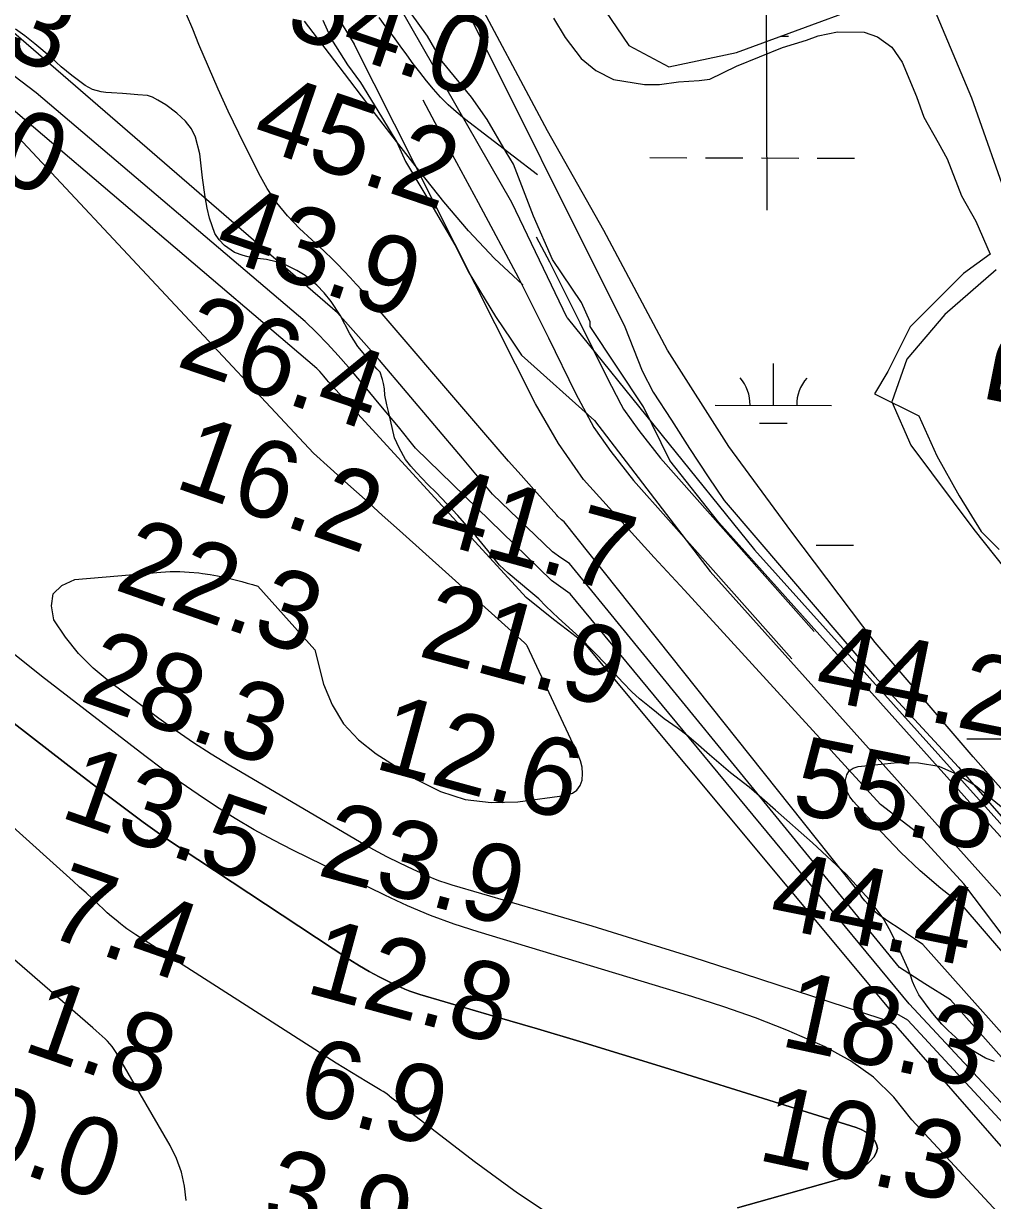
# Model space of a CAD drawing. Extents: x 3161615 to 3199515, y 867541 to 892976.
# Drawn here: x 3188718 to 3189551, y 883854 to 884865 of the extents above; entities that cross this region are included whole.
import ezdxf

# ---------------------------------------------------------------- set-up
doc = ezdxf.new("R2010")
doc.units = 0
for name, color, linetype in [('V-LEVE-TOET', 7, 'Continuous'), ('V-RIVR-RANG', 7, 'Continuous'), ('V-RIVR-RANG-IDEN', 7, 'Continuous'), ('V-ROAD-CNTR', 7, 'Continuous'), ('V-SITE-VEGE', 7, 'Continuous'), ('V-TOPO-DPTH', 7, 'Continuous'), ('V-TOPO-MAJR', 7, 'Continuous'), ('V-TOPO-MINR', 7, 'Continuous'), ('V-TOPO-SHOR', 7, 'Continuous'), ('V-TOPO-WATR', 7, 'Continuous'), ('V-WETL-SWMP', 7, 'Continuous')]:
    doc.layers.add(name, color=color, linetype=linetype)

msp = doc.modelspace()

# ---------------------------------------------------------------- linework, layer by layer
at = {"layer": 'V-LEVE-TOET'}
for points in [[(3187915, 886426.6), (3188053.6, 886431.2), (3188183, 886440.5), (3188326.7, 886451.5), (3188379, 886460.3), (3188309, 886389.5), (3188289.2, 886366.3), (3188289.7, 886338.7), (3188320.7, 886251.9), (3188356.7, 886147.5), (3188413.1, 886009.4), (3188448.4, 885896), (3188497.8, 885769.4), (3188550.7, 885622.4), (3188585.6, 885525.8), (3188632.2, 885415.5), (3188678, 885327.4), (3188748.1, 885230.2), (3188816.8, 885128.5), (3188885.6, 885029.9), (3188935.1, 884957.6), (3189002.1, 884847.6)], [(3189090.6, 884893.7), (3189234.6, 884604.6), (3189249.6, 884566.6), (3189259.1, 884548.2), (3189274.9, 884524.2), (3189290.4, 884500), (3189306.4, 884475.5), (3189320, 884455.3), (3189449.4, 884304.2), (3189521.6, 884225.9), (3189542.2, 884202.2), (3189629.8, 884102.3)], [(3189585.7, 884047), (3189526, 884125.7), (3189485.3, 884170.1), (3189454.4, 884194), (3189286, 884378.1), (3189259.9, 884406.1), (3189199.2, 884473.2), (3189177.7, 884504.2), (3189157.9, 884538.4), (3189002.1, 884847.6)]]:
    msp.add_lwpolyline(points, dxfattribs=at)
at = {"layer": 'V-ROAD-CNTR'}
for points in [[(3189061.2, 884799.6), (3189071.4, 884780.1), (3189108.5, 884711.3), (3189143.4, 884646.6), (3189169.2, 884594.9), (3189192.4, 884547.6), (3189208, 884518), (3189209.4, 884515.9)], [(3189158.5, 884681.9), (3189170, 884660.5), (3189196.1, 884608.2), (3189219.2, 884561.2), (3189231.3, 884538.1)], [(3189231.3, 884538.1), (3189233.6, 884533.7), (3189246.7, 884515.4), (3189265.2, 884491.7), (3189294.7, 884458.7), (3189397.5, 884342.6)], [(3189209.4, 884515.9), (3189222.7, 884497.4), (3189242.1, 884472.5), (3189272.3, 884438.7), (3189378.3, 884319.1)]]:
    msp.add_lwpolyline(points, dxfattribs=at)
at = {"layer": 'V-SITE-VEGE'}
for points in [[(3189747.4, 883958.2), (3189548.7, 884176.2), (3189315.6, 884436.2), (3189273.5, 884489.7), (3189250.6, 884535.6), (3189204.8, 884604.9), (3189204.8, 884608.7), (3189197.4, 884625.4), (3189172.4, 884662.5), (3189156.3, 884699.6), (3189139, 884744.3), (3189132.7, 884754.5), (3189116.5, 884782.7), (3189102.8, 884801.9), (3189077.7, 884832.7), (3189065.2, 884854.4), (3189043.9, 884883.9)], [(3189512.7, 883999.6), (3189507.2, 884005), (3189497.9, 884015.9), (3189487.3, 884030.2), (3189483.8, 884037.2), (3189481.8, 884041.9), (3189480.2, 884047.3), (3189478.3, 884052.4), (3189468.1, 884074.5), (3189463, 884085), (3189456.7, 884096.3), (3189444.6, 884112.2), (3189425, 884133.9), (3189396.1, 884161), (3189364.1, 884188.9), (3189352.4, 884199.4), (3189341.5, 884208.7), (3189325.5, 884221.1), (3189307.5, 884236.6), (3189295.8, 884247), (3189288, 884253.6), (3189279.8, 884259.8), (3189268.5, 884267.5), (3189261.8, 884273), (3189256, 884278), (3189247.4, 884284.6), (3189240.7, 884290.8), (3189232.9, 884298.9), (3189219.6, 884313.3), (3189195.8, 884337.7), (3189177.8, 884354), (3189166.9, 884364.5), (3189160.7, 884370.7), (3189154, 884376.5), (3189134.5, 884392.7), (3189127.1, 884399.7), (3189116.9, 884412.1), (3189106.7, 884424.9), (3189098.9, 884433.5), (3189091.1, 884442.4), (3189072.4, 884462.2), (3189065.3, 884469.1), (3189055.6, 884479.2), (3189050.9, 884484.7), (3189046.2, 884490.5), (3189040.7, 884500.6), (3189036.8, 884509.1), (3189032, 884530.5), (3189030, 884537.5), (3189028.5, 884545.7), (3189028.1, 884551.1), (3189027.3, 884555.8), (3189026.5, 884559.3), (3189024.5, 884565.5), (3189021.8, 884568.2), (3189015.5, 884575.2), (3189005.3, 884587.6), (3188998.3, 884598.5), (3188990.1, 884614.4), (3188982.2, 884626.4), (3188976.4, 884633.8), (3188970.1, 884640.4), (3188960, 884648.5), (3188952.9, 884652.8), (3188942.4, 884658.2), (3188935, 884660.5), (3188926.8, 884662.4), (3188914, 884663.9), (3188906.6, 884665.8), (3188899.2, 884668.5), (3188890.6, 884674.3), (3188885.9, 884679.4), (3188882.4, 884684.8), (3188877.7, 884698), (3188875.7, 884706.6), (3188874.1, 884716.3), (3188871.7, 884732.6), (3188869.3, 884753.3), (3188865.7, 884767.6), (3188862.2, 884774.6), (3188857.1, 884781.2), (3188849.7, 884788.2), (3188840.3, 884795.2), (3188833.3, 884799.4), (3188828.6, 884801.8), (3188824.3, 884803.3), (3188816.2, 884804), (3188809.9, 884804.4), (3188802.9, 884805.2), (3188793.6, 884805.5), (3188788.5, 884805.9), (3188784.6, 884806.6), (3188777.2, 884808.6), (3188771, 884812), (3188759.3, 884820.6), (3188750.3, 884827.9), (3188741.7, 884836.1), (3188727.7, 884847.7), (3188719.1, 884854.7), (3188710.9, 884860.5)], [(3188975.1, 884868.2), (3188982.5, 884851.6), (3188996.3, 884829.8), (3189007.5, 884814.4), (3189022.5, 884790.1), (3189026.3, 884783.7), (3189038.7, 884763.2), (3189046.2, 884746.6), (3189069.9, 884706.9), (3189088.6, 884674.9), (3189101, 884650.6), (3189123.5, 884613.5), (3189137.3, 884593), (3189146, 884580.2), (3189208.5, 884524.1), (3189307.9, 884394.1), (3189575.4, 884095.9)], [(3189173.5, 884869.7), (3189183.4, 884853.1), (3189197.2, 884835.1), (3189209.8, 884824.8), (3189225, 884817), (3189251.6, 884812.9), (3189264.4, 884812.8), (3189280.9, 884815.1), (3189298.7, 884816.2), (3189307.6, 884817.4), (3189330.7, 884828.6), (3189370.2, 884844.6), (3189390.7, 884850.8), (3189400.9, 884854.5), (3189417.4, 884858.1), (3189440.3, 884857.8), (3189451.7, 884853.9), (3189464.3, 884844.8), (3189473.1, 884832), (3189485.5, 884802.6), (3189491.6, 884784.8), (3189504.1, 884763), (3189511.6, 884748.9), (3189523.9, 884717), (3189536.4, 884695.3), (3189548.8, 884667.1), (3189525.8, 884650.3), (3189479.9, 884604.4), (3189468.4, 884581.5), (3189460.8, 884566.2), (3189449.3, 884547), (3189487.5, 884527.9), (3189502.8, 884493.5), (3189521.9, 884459.1), (3189541, 884428.5), (3189556.3, 884413.2)], [(3189552.5, 883972.9), (3189544.7, 883975.9), (3189537.7, 883979.8), (3189528.3, 883985.6), (3189522.1, 883991), (3189512.7, 883999.6)]]:
    msp.add_lwpolyline(points, dxfattribs=at)
at = {"layer": 'V-TOPO-DPTH'}
for points in [[(3190045.2, 883342.5), (3189467.6, 884004), (3189464.6, 884005.7), (3189461.5, 884007.3), (3189458.2, 884008.6), (3189454.9, 884009.8), (3189336.6, 884048.4), (3189293.3, 884062.3), (3189249.9, 884076), (3189206.5, 884089.2), (3189162.9, 884102.2), (3189086.4, 884124.6), (3189081.1, 884126.3), (3189075.8, 884128.1), (3189070.6, 884130.1), (3189065.4, 884132.3), (3189052.7, 884138), (3189041.3, 884143.4), (3189030.1, 884148.9), (3189019, 884154.9), (3189008.1, 884161.1), (3188894.7, 884227.6), (3188879.2, 884237.1), (3188863.9, 884246.9), (3188849, 884257.1), (3188834.2, 884267.7), (3188791.4, 884299.5), (3188777.7, 884311.1), (3188765, 884323.7), (3188753.9, 884337.7), (3188744, 884352.7), (3188741.8, 884364.8), (3188743.5, 884375), (3188750.8, 884382.1), (3188762, 884387.3), (3188835.8, 884393.6), (3188844, 884394.1), (3188852.1, 884394.2), (3188860.3, 884393.7), (3188868.5, 884392.9), (3188871.8, 884392.5), (3188878.2, 884391.5), (3188884.7, 884390.4), (3188891.1, 884389.1), (3188897.4, 884387.6), (3188900.8, 884386.7), (3188905.4, 884385.5), (3188910.1, 884384.2), (3188914.7, 884382.9), (3188919.3, 884381.6), (3188968.3, 884326.9), (3188975.6, 884297.4), (3188983.1, 884279.5), (3188992.8, 884263.3), (3189005.8, 884249.5), (3189020.9, 884237.4), (3189055.7, 884215.4), (3189076.3, 884205.2), (3189097.6, 884198.2), (3189119.8, 884195.7), (3189142.7, 884196.3), (3189184.8, 884201.9), (3189189.6, 884203.6), (3189193.5, 884206.2), (3189196.2, 884210.1), (3189197.9, 884214.8), (3189198.2, 884220.5), (3189197.9, 884226), (3189196.6, 884231.4), (3189194.7, 884236.7), (3189150.7, 884330.3), (3189150.5, 884330.6), (3189150.1, 884331.2), (3189148.7, 884332.5), (3189148.4, 884332.8), (3189041, 884429.4), (3189026.2, 884442.7), (3189011.4, 884456), (3188996.6, 884469.3), (3188981.8, 884482.6), (3188967, 884495.8), (3188713.2, 884767.6)], [(3188551, 884386.4), (3188754.6, 884228.9), (3188768.2, 884218.4), (3188781.8, 884208), (3188795.5, 884197.7), (3188809.2, 884187.4), (3188820.8, 884178.8), (3188828.8, 884172.9), (3188836.9, 884167.2), (3188845, 884161.6), (3188853.3, 884156), (3188998.4, 884060.4), (3189006.6, 884055.2), (3189014.9, 884050.3), (3189023.5, 884045.8), (3189032.1, 884041.4), (3189041.3, 884037.1), (3189045.5, 884035.2), (3189049.8, 884033.5), (3189054.2, 884032), (3189058.6, 884030.6), (3189122.9, 884011.8), (3189159.5, 884001), (3189196, 883990.1), (3189232.4, 883979), (3189268.9, 883967.7), (3189433.4, 883916.4), (3189437.9, 883914.5), (3189442, 883912.2), (3189445.7, 883909.2), (3189449.1, 883905.7), (3189451, 883901.9), (3189451.7, 883898.2), (3189450.7, 883894.4), (3189448.7, 883890.7), (3189445.4, 883887.2), (3189440.1, 883882.3), (3189434.4, 883878.1), (3189428, 883874.9), (3189421.2, 883872.3), (3189331.6, 883847.3)], [(3188551, 884386.4), (3188754.6, 884228.9), (3188768.2, 884218.4), (3188781.8, 884208), (3188795.5, 884197.7), (3188809.2, 884187.4), (3188820.8, 884178.8), (3188828.8, 884172.9), (3188836.9, 884167.2), (3188845, 884161.6), (3188853.3, 884156), (3188998.4, 884060.4), (3189006.6, 884055.2), (3189014.9, 884050.3), (3189023.5, 884045.8), (3189032.1, 884041.4), (3189041.3, 884037.1), (3189045.5, 884035.2), (3189049.8, 884033.5), (3189054.2, 884032), (3189058.6, 884030.6), (3189122.9, 884011.8), (3189159.5, 884001), (3189196, 883990.1), (3189232.4, 883979), (3189268.9, 883967.7), (3189433.4, 883916.4), (3189437.9, 883914.5), (3189442, 883912.2), (3189445.7, 883909.2), (3189449.1, 883905.7), (3189451, 883901.9), (3189451.7, 883898.2), (3189450.7, 883894.4), (3189448.7, 883890.7), (3189445.4, 883887.2), (3189440.1, 883882.3), (3189434.4, 883878.1), (3189428, 883874.9), (3189421.2, 883872.3), (3189331.6, 883847.3)], [(3188857.6, 883853.4), (3188856.2, 883865.8), (3188853.7, 883877.9), (3188849.4, 883889.5), (3188844, 883900.7), (3188797.5, 883980.6), (3188795.8, 883983.3), (3188794.1, 883985.8), (3188792.1, 883988.2), (3188790, 883990.5), (3188788.1, 883992.4), (3188785.5, 883994.9), (3188782.9, 883997.2), (3188780.2, 883999.5), (3188777.5, 884001.8), (3188634, 884126.3)], [(3188857.6, 883853.4), (3188856.2, 883865.8), (3188853.7, 883877.9), (3188849.4, 883889.5), (3188844, 883900.7), (3188797.5, 883980.6), (3188795.8, 883983.3), (3188794.1, 883985.8), (3188792.1, 883988.2), (3188790, 883990.5), (3188788.1, 883992.4), (3188785.5, 883994.9), (3188782.9, 883997.2), (3188780.2, 883999.5), (3188777.5, 884001.8), (3188634, 884126.3)]]:
    msp.add_lwpolyline(points, dxfattribs=at)
at = {"layer": 'V-TOPO-MAJR'}
msp.add_lwpolyline([(3190040.2, 883435), (3189514.5, 884026), (3189492.6, 884039.9), (3189470.7, 884053.8), (3189187.2, 884401.2), (3189179.8, 884406), (3189172.5, 884411.1), (3189120.9, 884460.8), (3189112.3, 884471.1), (3189103.7, 884481.3), (3189095.1, 884491.6), (3189023.8, 884575.9), (3189005.9, 884596.3), (3188987.7, 884616.4), (3188705.4, 884860.8)], dxfattribs=at)
at = {"layer": 'V-TOPO-MINR'}
for points in [[(3190025.9, 883472.9), (3189490.8, 884073.7), (3189483.7, 884078.4), (3189476.7, 884083.1), (3189469.6, 884087.8), (3189462.5, 884092.5), (3189455, 884097.6), (3189451.8, 884099.9), (3189448.8, 884102.4), (3189446, 884105.1), (3189443.4, 884108.1), (3189440.9, 884111.2), (3189438.5, 884114.3), (3189436.3, 884117.6), (3189434.2, 884120.9), (3189182.5, 884436.8), (3189180.2, 884438.5), (3189177.2, 884441.5), (3189176.2, 884442.5), (3189156.4, 884464.7), (3189145.6, 884476.9), (3189134.8, 884489.1), (3189124.1, 884501.4), (3189113.5, 884513.7), (3189008.8, 884635.6), (3189003.7, 884641.3), (3188998.6, 884647), (3188993.3, 884652.6), (3188987.9, 884658), (3188982.5, 884663.4), (3188977, 884668.7), (3188971.4, 884674), (3188965.8, 884679.3), (3188955.2, 884689.1), (3188944.9, 884699.8), (3188935.5, 884711), (3188927.4, 884723.3), (3188920.1, 884736.2), (3188902.9, 884771.1), (3188893.9, 884789.9), (3188885.1, 884808.8), (3188876.8, 884827.9), (3188868.7, 884847.2), (3188863.3, 884860.4), (3188858, 884873.1)], [(3189159.7, 884735.2), (3189096.9, 884783.3), (3189089.7, 884789.2), (3189082.8, 884795.4), (3189076.4, 884802), (3189070.2, 884808.9), (3189064.3, 884816), (3189058.5, 884823.3), (3189052.8, 884830.7), (3189047.3, 884838.2), (3189041.7, 884845.9), (3189035.8, 884854.1), (3189029.7, 884862.2), (3189023.6, 884870.3)], [(3189147.3, 884640.6), (3189146.8, 884641), (3189122.7, 884663.1), (3189100.2, 884686.9), (3189079, 884711.9), (3189058.6, 884737.9), (3189038.4, 884763.9), (3189018.3, 884790), (3188998.3, 884816.2), (3188980.8, 884839.3), (3188959.4, 884867.3)], [(3190050.3, 883409.7), (3189479.1, 884022.6), (3189187.7, 884375), (3189171.7, 884386.4), (3189054.9, 884500.3), (3189040.1, 884518.6), (3189025.1, 884536.6), (3189010, 884554.6), (3188997.2, 884569.7), (3188988.2, 884579.9), (3188979.1, 884589.9), (3188969.6, 884599.6), (3188960, 884609), (3188728.9, 884805.6), (3188709.5, 884820.3)], [(3190041.2, 883399.9), (3189477.8, 884008.5), (3189470.6, 884012.7), (3189463.3, 884016.8), (3189200.4, 884332.3), (3189185.4, 884343.7), (3189173.5, 884352.9), (3189161.6, 884362.3), (3189149.9, 884371.9), (3188979.9, 884557.1), (3188978.6, 884558.8), (3188975.9, 884562.2), (3188974.5, 884563.8), (3188972.6, 884566.1), (3188970.8, 884567.9), (3188969.9, 884568.8), (3188695.3, 884802.5)], [(3190045.2, 883342.5), (3189467.6, 884004), (3189464.6, 884005.7), (3189461.5, 884007.3), (3189458.2, 884008.6), (3189454.9, 884009.8), (3189336.6, 884048.4), (3189293.3, 884062.3), (3189249.9, 884076), (3189206.5, 884089.2), (3189162.9, 884102.2), (3189086.4, 884124.6), (3189081.1, 884126.3), (3189075.8, 884128.1), (3189070.6, 884130.1), (3189065.4, 884132.3), (3189052.7, 884138), (3189041.3, 884143.4), (3189030.1, 884148.9), (3189019, 884154.9), (3189008.1, 884161.1), (3188894.7, 884227.6), (3188879.2, 884237.1), (3188863.9, 884246.9), (3188849, 884257.1), (3188834.2, 884267.7), (3188791.4, 884299.5), (3188777.7, 884311.1), (3188765, 884323.7), (3188753.9, 884337.7), (3188744, 884352.7), (3188741.8, 884364.8), (3188743.5, 884375), (3188750.8, 884382.1), (3188762, 884387.3), (3188835.8, 884393.6), (3188844, 884394.1), (3188852.1, 884394.2), (3188860.3, 884393.7), (3188868.5, 884392.9), (3188871.8, 884392.5), (3188878.2, 884391.5), (3188884.7, 884390.4), (3188891.1, 884389.1), (3188897.4, 884387.6), (3188900.8, 884386.7), (3188905.4, 884385.5), (3188910.1, 884384.2), (3188914.7, 884382.9), (3188919.3, 884381.6), (3188968.3, 884326.9), (3188975.6, 884297.4), (3188983.1, 884279.5), (3188992.8, 884263.3), (3189005.8, 884249.5), (3189020.9, 884237.4), (3189055.7, 884215.4), (3189076.3, 884205.2), (3189097.6, 884198.2), (3189119.8, 884195.7), (3189142.7, 884196.3), (3189184.8, 884201.9), (3189189.6, 884203.6), (3189193.5, 884206.2), (3189196.2, 884210.1), (3189197.9, 884214.8), (3189198.2, 884220.5), (3189197.9, 884226), (3189196.6, 884231.4), (3189194.7, 884236.7), (3189150.7, 884330.3), (3189150.5, 884330.6), (3189150.1, 884331.2), (3189148.7, 884332.5), (3189148.4, 884332.8), (3189041, 884429.4), (3189026.2, 884442.7), (3189011.4, 884456), (3188996.6, 884469.3), (3188981.8, 884482.6), (3188967, 884495.8), (3188713.2, 884767.6)], [(3190049.5, 883310.6), (3189481.4, 883922.9), (3189465.9, 883942.3), (3189448.5, 883959.6), (3189428.6, 883973.7), (3189406.8, 883985.7), (3189400.4, 883988.6), (3189373.8, 883999.9), (3189347, 884010.5), (3189319.8, 884020), (3189292.3, 884028.9), (3189108.5, 884084.4), (3189088.1, 884091.1), (3189067.8, 884098.5), (3189048, 884106.9), (3189028.4, 884115.9), (3188949.4, 884154.6), (3188932.6, 884163.2), (3188916, 884172.2), (3188899.8, 884181.9), (3188883.7, 884191.9), (3188868, 884202.4), (3188852.5, 884213.1), (3188837.2, 884224.2), (3188822.1, 884235.6), (3188733.2, 884304.1), (3188700, 884330.8)], [(3189180.9, 883834.3), (3189142.5, 883859.8), (3189105.2, 883886.9), (3189032.9, 883942.7), (3189032.4, 883943.1), (3189030.2, 883945.1), (3189027.1, 883947.1), (3189025.4, 883948.1), (3189024.5, 883948.6), (3189013, 883955.4), (3189006.3, 883959.4), (3188999.8, 883963.4), (3188993.2, 883967.5), (3188986.7, 883971.6), (3188814.3, 884081.9), (3188811.7, 884083.6), (3188809.2, 884085.3), (3188806.7, 884087.1), (3188804.2, 884089), (3188801.3, 884091.3), (3188797.4, 884094.4), (3188793.6, 884097.5), (3188789.9, 884100.8), (3188786.3, 884104.2), (3188782.6, 884107.7), (3188777.1, 884112.8), (3188771.6, 884117.9), (3188766.1, 884122.9), (3188760.5, 884128), (3188645.1, 884231.6)], [(3190064.4, 883478.9), (3189524.6, 884107.4), (3189506.3, 884121.8), (3189488.5, 884136.9), (3189471.7, 884153), (3189455.5, 884169.8), (3189431.1, 884196.5), (3189428.1, 884200.6), (3189425.9, 884205), (3189424.8, 884209.8), (3189424.3, 884214.9), (3189425.6, 884219.3), (3189427.6, 884222.8), (3189431, 884225.1), (3189435.3, 884226.6), (3189469.1, 884230.1), (3189487.2, 884229.8), (3189504.6, 884226.8), (3189520.7, 884219.8), (3189536, 884210.1), (3189604.2, 884154.5)], [(3188857.6, 883853.4), (3188856.2, 883865.8), (3188853.7, 883877.9), (3188849.4, 883889.5), (3188844, 883900.7), (3188797.5, 883980.6), (3188795.8, 883983.3), (3188794.1, 883985.8), (3188792.1, 883988.2), (3188790, 883990.5), (3188788.1, 883992.4), (3188785.5, 883994.9), (3188782.9, 883997.2), (3188780.2, 883999.5), (3188777.5, 884001.8), (3188634, 884126.3)]]:
    msp.add_lwpolyline(points, dxfattribs=at)
at = {"layer": 'V-TOPO-SHOR'}
msp.add_line((3189354.7, 885239.3), (3189356.8, 884704.7), dxfattribs=at)
for points in [[(3189185.2, 884612.3), (3189137.7, 884711.5), (3189032, 884895.9), (3188882.2, 885142.4), (3188762.4, 885341), (3188674.3, 885505.9), (3188633.9, 885587.4), (3188567.1, 885769.9), (3188486.3, 886018), (3188464.4, 886081.8)], [(3189185.2, 884612.3), (3189346.2, 884412.7), (3189646.2, 884079.1), (3189748.6, 883965.5), (3189826.4, 883944)]]:
    msp.add_lwpolyline(points, dxfattribs=at)
at = {"layer": 'V-TOPO-WATR'}
msp.add_lwpolyline([(3189331.6, 883847.3), (3189421.2, 883872.3), (3189428, 883874.9), (3189434.4, 883878.1), (3189440.1, 883882.3), (3189445.4, 883887.2), (3189448.7, 883890.7), (3189450.7, 883894.4), (3189451.7, 883898.2), (3189451, 883901.9), (3189449.1, 883905.7), (3189445.7, 883909.2), (3189442, 883912.2), (3189437.9, 883914.5), (3189433.4, 883916.4), (3189268.9, 883967.7), (3189232.4, 883979), (3189196, 883990.1), (3189159.5, 884001), (3189122.9, 884011.8), (3189058.6, 884030.6), (3189054.2, 884032), (3189049.8, 884033.5), (3189045.5, 884035.2), (3189041.3, 884037.1), (3189032.1, 884041.4), (3189023.5, 884045.8), (3189014.9, 884050.3), (3189006.6, 884055.2), (3188998.4, 884060.4), (3188853.3, 884156), (3188845, 884161.6), (3188836.9, 884167.2), (3188828.8, 884172.9), (3188820.8, 884178.8), (3188809.2, 884187.4), (3188795.5, 884197.7), (3188781.8, 884208), (3188768.2, 884218.4), (3188754.6, 884228.9), (3188551, 884386.4)], dxfattribs=at)
at = {"layer": 'V-WETL-SWMP'}
for p, q in [((3189368.7, 884854.3), (3189375.3, 884854.3)), ((3189256.1, 884750), (3189288.1, 884749.9)), ((3189304.1, 884749.8), (3189336.1, 884749.7)), ((3189352.1, 884749.7), (3189384.1, 884749.6)), ((3189400.1, 884749.6), (3189432.1, 884749.5)), ((3189362.4, 884537.1), (3189362.5, 884573.1)), ((3189312.4, 884537.2), (3189412.4, 884536.9)), ((3189350.3, 884521.7), (3189374.3, 884521.6)), ((3189399.2, 884416.9), (3189431.2, 884416.8)), ((3189528.7, 884250.4), (3189560.7, 884250.3))]:
    msp.add_line(p, q, dxfattribs=at)
for points in [[(3188943.3, 885539.9), (3188961.5, 885465.5), (3188965.6, 885364.1), (3188970.9, 885275.6), (3188980, 885235.4), (3189033.8, 885142.5), (3189097.9, 885050.1), (3189165.5, 884946.2), (3189212.6, 884883.8), (3189238.1, 884846.2), (3189272.6, 884827.9), (3189330.6, 884840.2), (3189491.4, 884899.7), (3189532.6, 884801.4), (3189565.7, 884707.9)], [(3189624.4, 884132.5), (3189534, 884235), (3189449.7, 884333.3), (3189377.4, 884429.1), (3189324.1, 884501.7), (3189271.3, 884584.4), (3189216.6, 884687.2), (3189168.2, 884772.9), (3189099.8, 884901.5), (3189060.3, 884990.4), (3189001.9, 885082.4), (3188927.8, 885194.6), (3188855.8, 885288.7), (3188803.6, 885368), (3188754.6, 885446.7), (3188718.2, 885515.2)], [(3189553.9, 884653.4), (3189509.6, 884615.2), (3189477.1, 884576.7), (3189464.1, 884540), (3189480.6, 884502.8), (3189534.7, 884430.4), (3189589.2, 884361.8)]]:
    msp.add_lwpolyline(points, dxfattribs=at)
for centre, start, end in [((3189307.1, 884537.7), 359.0699, 40.6135), ((3189417.6, 884537.4), 139.0698, 180.6135)]:
    msp.add_arc(centre, 35.2, start, end, dxfattribs=at)

# ---------------------------------------------------------------- texts
at = {"layer": 'V-RIVR-RANG'}
for s, rotation, p in [('38.3', 338.0483, (3188582.6, 884886.4)), ('54.0', 341.2083, (3188941, 884856.4)), ('17.0', 337.1367, (3188576.3, 884782.6)), ('45.2', 341.2083, (3188911.8, 884760.7)), ('43.9', 341.2083, (3188879.5, 884666.1)), ('26.4', 341.2083, (3188847.8, 884571.3)), ('16.2', 340.7164, (3188846, 884467)), ('41.7', 344.5183, (3189063.1, 884421.5)), ('22.3', 340.7164, (3188794.6, 884379.1)), ('21.9', 344.7856, (3189055.8, 884321.9)), ('44.2', 348.5883, (3189395.9, 884285.6)), ('28.3', 340.7164, (3188764.6, 884283.6)), ('12.6', 344.7856, (3189017.7, 884225.5)), ('55.8', 348.5883, (3189376.3, 884187.6)), ('13.5', 340.7164, (3188747.6, 884183.7)), ('23.9', 344.7856, (3188969, 884133.6)), ('7.4', 340.7164, (3188734.8, 884082.2)), ('44.4', 348.5883, (3189356.8, 884089.5)), ('12.8', 344.7856, (3188958.6, 884032.8)), ('18.3', 347.725, (3189366.8, 883986.8)), ('1.8', 340.7164, (3188715.5, 883983)), ('6.9', 344.7856, (3188950.7, 883931.3)), ('0.0', 340.7164, (3188669.3, 883893.2)), ('10.3', 347.725, (3189347.2, 883888.8)), ('3.9', 344.7856, (3188920.7, 883835.9))]:
    msp.add_text(s, height=67, rotation=rotation, dxfattribs=at).set_placement(p)
at = {"layer": 'V-RIVR-RANG-IDEN'}
msp.add_text('R-296.4', height=83, rotation=78.7309, dxfattribs=at).set_placement((3189625.7, 884517.2))

doc.saveas('drawing.dxf')
